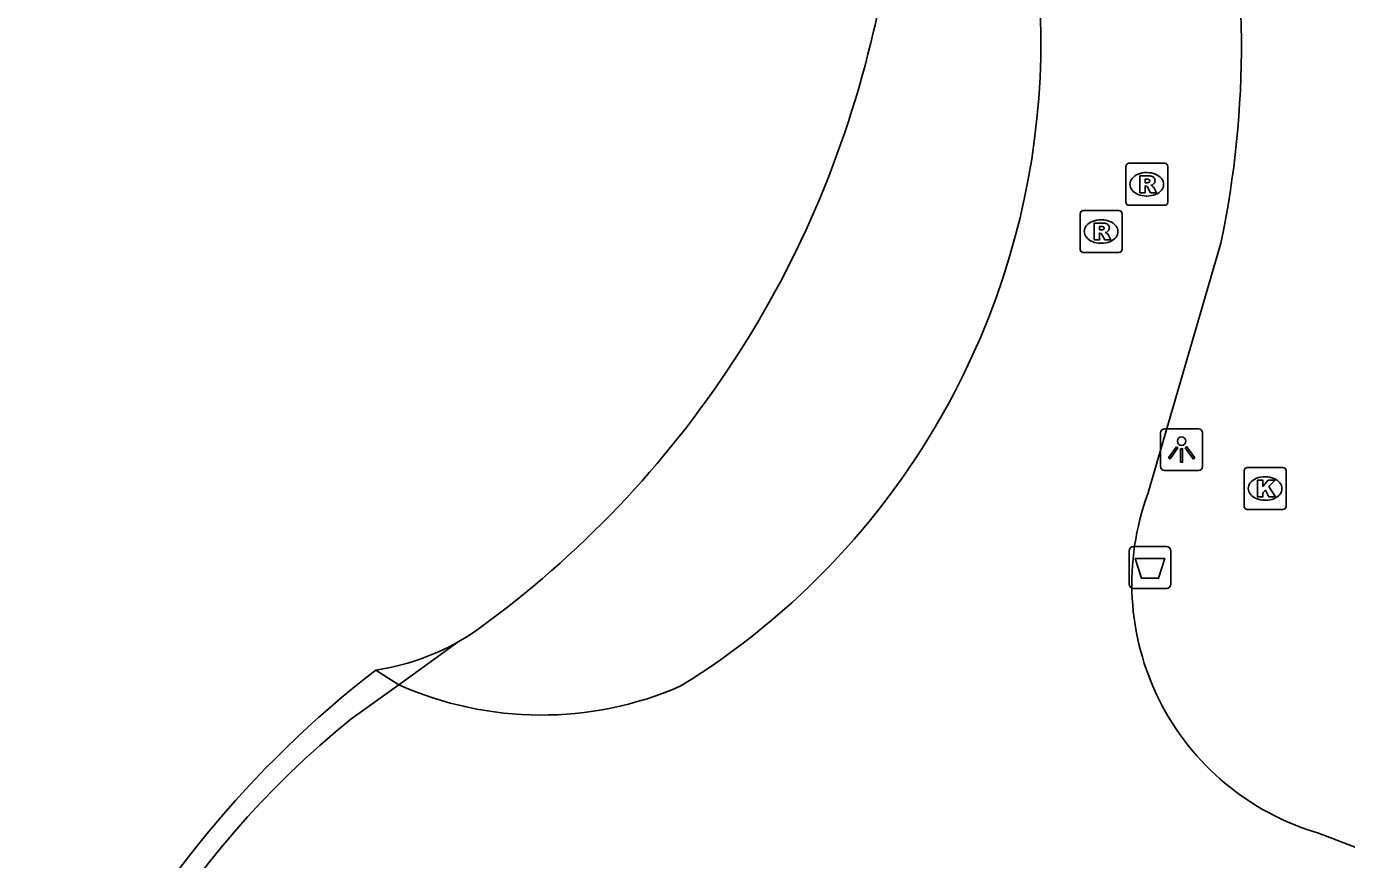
# Model space of a CAD drawing. Extents: x 158087 to 159494, y 382905 to 383981.
# Drawn here: x 159321.34 to 159352.8, y 383170.24 to 383190.1 of the extents above; entities that cross this region are included whole.
import ezdxf

# ---------------------------------------------------------------- set-up
doc = ezdxf.new("R2010")
doc.units = 0
for name, color, linetype in [('IMGEO_Afvalbak', 7, 'Continuous'), ('IMGEO_Kolk', 7, 'Continuous'), ('IMGEO_Lichtpunt', 7, 'Continuous'), ('IMGEO_Pand', 7, 'Continuous'), ('IMGEO_Rijbaan_lokaal_gesloten', 7, 'Continuous'), ('IMGEO_Rioolput', 7, 'Continuous')]:
    doc.layers.add(name, color=color, linetype=linetype)

msp = doc.modelspace()

# ---------------------------------------------------------------- linework, layer by layer
at = {"layer": 'IMGEO_Afvalbak'}
for p, q in [((159347.622, 383176.798), (159347.622, 383177.598)), ((159347.622, 383177.598), (159347.622, 383176.798)), ((159347.722, 383177.698), (159348.512, 383177.698)), ((159348.512, 383177.698), (159347.722, 383177.698)), ((159348.612, 383177.598), (159348.612, 383176.798)), ((159348.612, 383176.798), (159348.612, 383177.598)), ((159348.512, 383176.698), (159347.722, 383176.698)), ((159347.722, 383176.698), (159348.512, 383176.698))]:
    msp.add_line(p, q, dxfattribs=at)
msp.add_lwpolyline([(159347.765, 383177.412), (159348.469, 383177.412), (159348.32, 383176.942), (159347.914, 383176.942), (159347.765, 383177.412)], dxfattribs=at)
for centre, start, end in [((159347.722, 383177.598), 90, 180), ((159347.722, 383177.598), 90, 180), ((159348.512, 383177.598), 0, 90), ((159348.512, 383177.598), 360, 90), ((159347.722, 383176.798), 180, 270), ((159347.722, 383176.798), 180, 270), ((159348.512, 383176.798), 270, 0), ((159348.512, 383176.798), 270, 0)]:
    msp.add_arc(centre, 0.1, start, end, dxfattribs=at)
at = {"layer": 'IMGEO_Kolk'}
for p, q in [((159350.361, 383178.656), (159350.361, 383179.508)), ((159350.436, 383179.582), (159351.288, 383179.582)), ((159350.849, 383179.362), (159350.874, 383179.362)), ((159351.362, 383179.508), (159351.362, 383178.656)), ((159350.872, 383178.802), (159350.847, 383178.802)), ((159351.288, 383178.582), (159350.436, 383178.582))]:
    msp.add_line(p, q, dxfattribs=at)
for points in [[(159350.361, 383178.656), (159350.361, 383179.508)], [(159350.436, 383179.582), (159351.288, 383179.582)], [(159351.362, 383179.508), (159351.362, 383178.656)], [(159350.682, 383179.282), (159350.805, 383179.282), (159350.805, 383179.131), (159350.935, 383179.282), (159351.099, 383179.282), (159350.953, 383179.131), (159351.106, 383178.882), (159350.954, 383178.882), (159350.869, 383179.046), (159350.805, 383178.979), (159350.805, 383178.882), (159350.682, 383178.882), (159350.682, 383179.282)], [(159351.288, 383178.582), (159350.436, 383178.582)]]:
    msp.add_lwpolyline(points, dxfattribs=at)
for centre, start, end in [((159350.438, 383179.506), 91.552, 178.448), ((159350.438, 383179.506), 91.552, 178.448), ((159351.286, 383179.506), 1.552, 88.448), ((159351.286, 383179.506), 1.552, 88.448), ((159350.438, 383178.658), 181.552, 268.448), ((159350.438, 383178.658), 181.552, 268.448), ((159351.286, 383178.658), 271.552, 358.448), ((159351.286, 383178.658), 271.552, 358.448)]:
    msp.add_arc(centre, 0.0765, start, end, dxfattribs=at)
for centre, major_axis, ratio, start_param, end_param in [((159350.848, 383179.082), (-0.387, 0.002), 0.722429, 4.712389, 7.853982), ((159350.873, 383179.082), (-0.39, 0.002), 0.717154, 1.570796, 4.712389)]:
    msp.add_ellipse(centre, major_axis=major_axis, ratio=ratio, start_param=start_param, end_param=end_param, dxfattribs=at)
at = {"layer": 'IMGEO_Lichtpunt'}
for p, q in [((159348.372, 383180.413), (159348.372, 383179.606)), ((159348.372, 383180.413), (159348.372, 383179.606)), ((159349.274, 383180.508), (159348.466, 383180.508)), ((159349.274, 383180.508), (159348.466, 383180.508)), ((159349.368, 383179.606), (159349.368, 383180.413)), ((159349.368, 383179.606), (159349.368, 383180.413)), ((159348.466, 383179.512), (159349.274, 383179.512)), ((159348.466, 383179.512), (159349.274, 383179.512))]:
    msp.add_line(p, q, dxfattribs=at)
for points in [[(159348.746, 383180.077), (159348.785, 383180.049), (159348.597, 383179.787), (159348.559, 383179.814), (159348.746, 383180.077)], [(159348.848, 383180.029), (159348.895, 383180.029), (159348.895, 383179.707), (159348.848, 383179.707), (159348.848, 383180.029)], [(159348.958, 383180.049), (159348.996, 383180.076), (159349.183, 383179.814), (159349.144, 383179.786), (159348.958, 383180.049)]]:
    msp.add_lwpolyline(points, dxfattribs=at)
msp.add_circle((159348.871, 383180.211), 0.0994, dxfattribs=at)
for centre, start, end in [((159348.466, 383180.413), 90, 180), ((159348.466, 383180.413), 90, 180), ((159349.274, 383180.413), 0, 90), ((159349.274, 383180.413), 0, 90), ((159348.466, 383179.606), 180, 270), ((159348.466, 383179.606), 180, 270), ((159349.274, 383179.606), 270, 0), ((159349.274, 383179.606), 270, 360)]:
    msp.add_arc(centre, 0.0946, start, end, dxfattribs=at)
at = {"layer": 'IMGEO_Pand'}
msp.add_lwpolyline([(159331.63, 383175.424), (159331.874, 383175.567)], dxfattribs=at)
for centre, radius, start, end in [((159335.499, 383191.602), 6.241, 344.9592, 28.7781), ((159317.898, 383195.364), 24.233, 305.2207, 347.1684), ((159328.804, 383180.507), 5.816, 278.5077, 299.0776), ((159345.022, 383154.891), 25.109, 127.7091, 153.3782)]:
    msp.add_arc(centre, radius, start, end, dxfattribs=at)
at = {"layer": 'IMGEO_Rijbaan_lokaal_gesloten'}
for points in [[(159348.068, 383178.955), (159349.806, 383184.932)], [(159330.214, 383174.405), (159331.63, 383175.424)], [(159330.214, 383174.405), (159329.664, 383174.755)], [(159330.214, 383174.405), (159329.07, 383173.581)], [(159367.153, 383165.132), (159352.134, 383170.866)]]:
    msp.add_lwpolyline(points, dxfattribs=at)
for centre, radius, start, end in [((159327.451, 383189.759), 18.069, 332.3405, 22.0101), ((159327.565, 383189.627), 22.731, 348.0796, 12.735), ((159327.458, 383189.746), 18.058, 301.6082, 332.3685), ((159353.881, 383176.811), 6.196, 159.7503, 253.6232), ((159333.611, 383182.024), 8.342, 245.967, 293.3839), ((159342.754, 383156.639), 21.778, 128.9263, 169.5465)]:
    msp.add_arc(centre, radius, start, end, dxfattribs=at)
at = {"layer": 'IMGEO_Rioolput'}
for p, q in [((159347.616, 383186.834), (159348.468, 383186.834)), ((159347.541, 383185.908), (159347.541, 383186.76)), ((159348.029, 383186.614), (159348.054, 383186.614)), ((159348.542, 383186.76), (159348.542, 383185.908)), ((159348.052, 383186.054), (159348.027, 383186.054)), ((159346.452, 383184.782), (159346.452, 383185.634)), ((159346.527, 383185.708), (159347.379, 383185.708)), ((159347.453, 383185.634), (159347.453, 383184.782)), ((159348.468, 383185.834), (159347.616, 383185.834)), ((159346.94, 383185.488), (159346.965, 383185.488)), ((159347.379, 383184.708), (159346.527, 383184.708)), ((159346.963, 383184.928), (159346.938, 383184.928))]:
    msp.add_line(p, q, dxfattribs=at)
for points in [[(159347.616, 383186.834), (159348.468, 383186.834)], [(159347.541, 383185.908), (159347.541, 383186.76)], [(159348.13, 383186.532), (159347.878, 383186.534), (159347.878, 383186.134)], [(159348.542, 383186.76), (159348.542, 383185.908)], [(159347.878, 383186.134), (159348.002, 383186.134), (159348.002, 383186.296), (159348.013, 383186.296)], [(159348.056, 383186.453), (159348.002, 383186.453), (159348.002, 383186.372)], [(159348.002, 383186.372), (159348.054, 383186.372)], [(159348.06, 383186.267), (159348.131, 383186.134), (159348.271, 383186.134), (159348.206, 383186.26)], [(159346.452, 383184.782), (159346.452, 383185.634)], [(159346.527, 383185.708), (159347.379, 383185.708)], [(159347.453, 383185.634), (159347.453, 383184.782)], [(159348.468, 383185.834), (159347.616, 383185.834)], [(159347.041, 383185.406), (159346.789, 383185.408), (159346.789, 383185.008)], [(159346.967, 383185.327), (159346.913, 383185.327), (159346.913, 383185.246)], [(159346.789, 383185.008), (159346.913, 383185.008), (159346.913, 383185.17), (159346.924, 383185.17)], [(159346.913, 383185.246), (159346.965, 383185.246)], [(159346.971, 383185.141), (159347.042, 383185.008), (159347.182, 383185.008), (159347.117, 383185.134)], [(159347.379, 383184.708), (159346.527, 383184.708)]]:
    msp.add_lwpolyline(points, dxfattribs=at)
for centre, radius, start, end in [((159347.618, 383186.758), 0.0765, 91.552, 178.448), ((159347.618, 383186.758), 0.0765, 91.552, 178.448), ((159348.466, 383186.758), 0.0765, 1.552, 88.448), ((159348.466, 383186.758), 0.0765, 1.552, 88.448), ((159348.129, 383186.422), 0.109, 350.3612, 89.416), ((159348.012, 383186.243), 0.0533, 26.0293, 88.6989), ((159348.038, 383186.561), 0.19, 274.7715, 282.9687), ((159348.062, 383186.357), 0.0964, 77.0061, 93.1865), ((159348.076, 383186.414), 0.0378, 276.6634, 79.6772), ((159348.127, 383186.422), 0.112, 277.5842, 350.9817), ((159348.111, 383186.207), 0.108, 29.5134, 73.7905), ((159347.618, 383185.91), 0.0765, 181.552, 268.448), ((159347.618, 383185.91), 0.0765, 181.552, 268.448), ((159348.466, 383185.91), 0.0765, 271.552, 358.448), ((159348.466, 383185.91), 0.0765, 271.552, 358.448), ((159346.529, 383185.632), 0.0765, 91.552, 178.448), ((159346.529, 383185.632), 0.0765, 91.552, 178.448), ((159347.377, 383185.632), 0.0765, 1.552, 88.448), ((159347.377, 383185.632), 0.0765, 1.552, 88.448), ((159346.973, 383185.231), 0.0964, 77.0061, 93.1865), ((159346.987, 383185.288), 0.0378, 276.6634, 79.6772), ((159347.04, 383185.296), 0.109, 350.3612, 89.416), ((159347.038, 383185.296), 0.112, 277.5842, 350.9817), ((159346.923, 383185.117), 0.0533, 26.0293, 88.6989), ((159346.949, 383185.435), 0.19, 274.7715, 282.9687), ((159347.022, 383185.081), 0.108, 29.5134, 73.7905), ((159346.529, 383184.784), 0.0765, 181.552, 268.448), ((159346.529, 383184.784), 0.0765, 181.552, 268.448), ((159347.377, 383184.784), 0.0765, 271.552, 358.448), ((159347.377, 383184.784), 0.0765, 271.552, 358.448)]:
    msp.add_arc(centre, radius, start, end, dxfattribs=at)
for centre, major_axis, ratio, start_param, end_param in [((159348.028, 383186.334), (-0.387, 0.002), 0.722429, 4.712389, 7.853982), ((159348.053, 383186.334), (-0.39, 0.002), 0.717154, 1.570796, 4.712389), ((159346.939, 383185.208), (-0.387, 0.002), 0.722429, 4.712389, 7.853982), ((159346.964, 383185.208), (-0.39, 0.002), 0.717154, 1.570796, 4.712389)]:
    msp.add_ellipse(centre, major_axis=major_axis, ratio=ratio, start_param=start_param, end_param=end_param, dxfattribs=at)

doc.saveas('drawing.dxf')
